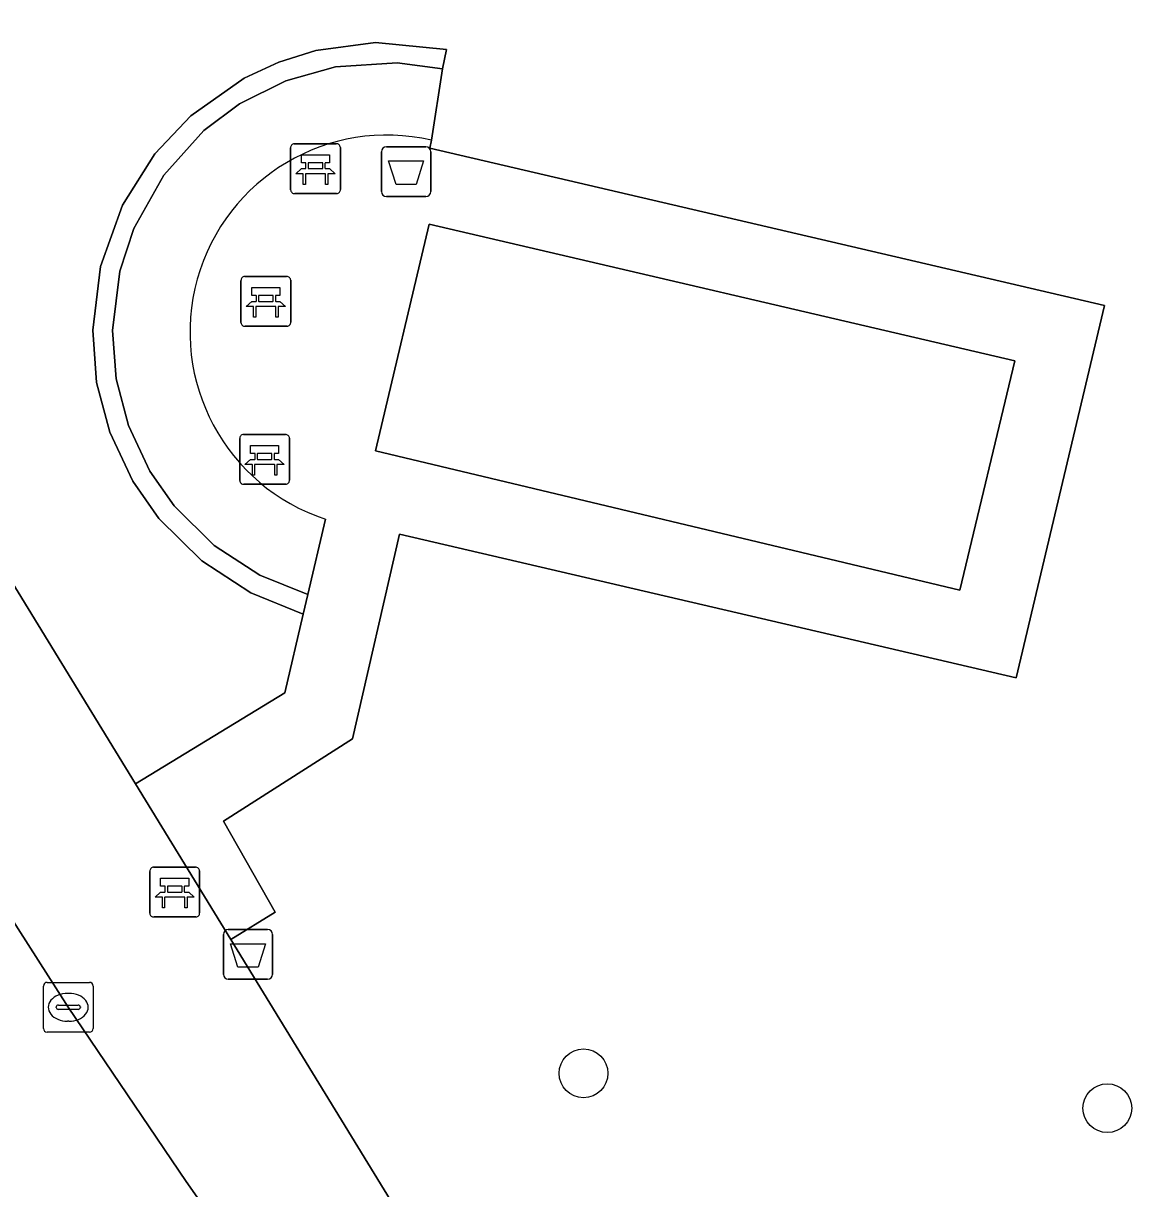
# Model space of a CAD drawing. Extents: x 159039 to 160102, y 381214 to 382524.
# Drawn here: x 159649.9 to 159672.15, y 382253.52 to 382276.93 of the extents above; entities that cross this region are included whole.
import ezdxf

# ---------------------------------------------------------------- set-up
doc = ezdxf.new("R2010")
doc.units = 0
for name, color, linetype in [('IMGEO_Afvalbak', 7, 'Continuous'), ('IMGEO_Bank', 7, 'Continuous'), ('IMGEO_Boom', 7, 'Continuous'), ('IMGEO_Groenvoorziening', 7, 'Continuous'), ('IMGEO_Haag', 7, 'Continuous'), ('IMGEO_Kolk', 7, 'Continuous'), ('IMGEO_Rijbaan_lokaal_open', 7, 'Continuous'), ('IMGEO_Terreindeel_halfverhard', 7, 'Continuous'), ('IMGEO_Voetpad_open', 7, 'Continuous')]:
    doc.layers.add(name, color=color, linetype=linetype)

msp = doc.modelspace()

# ---------------------------------------------------------------- linework, layer by layer
at = {"layer": 'IMGEO_Afvalbak'}
for p, q in [((159657.189, 382274.451), (159657.979, 382274.451)), ((159657.979, 382274.451), (159657.189, 382274.451)), ((159657.089, 382273.551), (159657.089, 382274.351)), ((159657.089, 382274.351), (159657.089, 382273.551)), ((159658.079, 382274.351), (159658.079, 382273.551)), ((159658.079, 382273.551), (159658.079, 382274.351)), ((159657.979, 382273.451), (159657.189, 382273.451)), ((159657.189, 382273.451), (159657.979, 382273.451)), ((159654.014, 382258.729), (159654.804, 382258.729)), ((159654.804, 382258.729), (159654.014, 382258.729)), ((159653.914, 382257.829), (159653.914, 382258.629)), ((159653.914, 382258.629), (159653.914, 382257.829)), ((159654.904, 382258.629), (159654.904, 382257.829)), ((159654.904, 382257.829), (159654.904, 382258.629)), ((159654.804, 382257.729), (159654.014, 382257.729)), ((159654.014, 382257.729), (159654.804, 382257.729))]:
    msp.add_line(p, q, dxfattribs=at)
for points in [[(159657.232, 382274.165), (159657.936, 382274.165), (159657.787, 382273.695), (159657.381, 382273.695), (159657.232, 382274.165)], [(159654.057, 382258.443), (159654.761, 382258.443), (159654.612, 382257.973), (159654.206, 382257.973), (159654.057, 382258.443)]]:
    msp.add_lwpolyline(points, dxfattribs=at)
for centre, start, end in [((159657.189, 382274.351), 90, 180), ((159657.189, 382274.351), 90, 180), ((159657.979, 382274.351), 0, 90), ((159657.979, 382274.351), 360, 90), ((159657.189, 382273.551), 180, 270), ((159657.189, 382273.551), 180, 270), ((159657.979, 382273.551), 270, 0), ((159657.979, 382273.551), 270, 0), ((159654.014, 382258.629), 90, 180), ((159654.014, 382258.629), 90, 180), ((159654.804, 382258.629), 0, 90), ((159654.804, 382258.629), 360, 90), ((159654.014, 382257.829), 180, 270), ((159654.014, 382257.829), 180, 270), ((159654.804, 382257.829), 270, 0), ((159654.804, 382257.829), 270, 0)]:
    msp.add_arc(centre, 0.1, start, end, dxfattribs=at)
at = {"layer": 'IMGEO_Bank'}
for p, q in [((159655.264, 382273.586), (159655.264, 382274.427)), ((159655.264, 382274.427), (159655.264, 382273.586)), ((159655.339, 382274.511), (159656.18, 382274.511)), ((159656.18, 382274.511), (159655.339, 382274.511)), ((159656.264, 382274.436), (159656.264, 382273.595)), ((159656.264, 382273.595), (159656.264, 382274.436)), ((159655.573, 382274.017), (159655.573, 382274.123)), ((159655.617, 382274.123), (159655.617, 382274.017)), ((159655.905, 382274.129), (159655.623, 382274.129)), ((159655.623, 382274.011), (159655.905, 382274.011)), ((159655.911, 382274.017), (159655.911, 382274.123)), ((159655.955, 382274.123), (159655.955, 382274.017)), ((159655.961, 382273.909), (159655.568, 382273.909)), ((159656.189, 382273.511), (159655.348, 382273.511)), ((159655.348, 382273.511), (159656.189, 382273.511)), ((159654.343, 382271.845), (159655.184, 382271.845)), ((159655.184, 382271.845), (159654.343, 382271.845)), ((159654.268, 382270.92), (159654.268, 382271.761)), ((159654.268, 382271.761), (159654.268, 382270.92)), ((159655.268, 382271.77), (159655.268, 382270.929)), ((159655.268, 382270.929), (159655.268, 382271.77)), ((159654.577, 382271.351), (159654.577, 382271.457)), ((159654.621, 382271.457), (159654.621, 382271.351)), ((159654.909, 382271.463), (159654.627, 382271.463)), ((159654.915, 382271.351), (159654.915, 382271.457)), ((159654.959, 382271.457), (159654.959, 382271.351)), ((159654.965, 382271.243), (159654.572, 382271.243)), ((159654.627, 382271.345), (159654.909, 382271.345)), ((159655.193, 382270.845), (159654.352, 382270.845)), ((159654.352, 382270.845), (159655.193, 382270.845)), ((159654.243, 382267.747), (159654.243, 382268.588)), ((159654.243, 382268.588), (159654.243, 382267.747)), ((159654.318, 382268.672), (159655.159, 382268.672)), ((159655.159, 382268.672), (159654.318, 382268.672)), ((159655.243, 382268.597), (159655.243, 382267.756)), ((159655.243, 382267.756), (159655.243, 382268.597)), ((159654.552, 382268.178), (159654.552, 382268.284)), ((159654.596, 382268.284), (159654.596, 382268.178)), ((159654.884, 382268.29), (159654.602, 382268.29)), ((159654.602, 382268.172), (159654.884, 382268.172)), ((159654.89, 382268.178), (159654.89, 382268.284)), ((159654.934, 382268.284), (159654.934, 382268.178)), ((159654.94, 382268.07), (159654.547, 382268.07)), ((159655.168, 382267.672), (159654.327, 382267.672)), ((159654.327, 382267.672), (159655.168, 382267.672)), ((159652.438, 382259.056), (159652.438, 382259.897)), ((159652.438, 382259.897), (159652.438, 382259.056)), ((159652.513, 382259.981), (159653.354, 382259.981)), ((159653.354, 382259.981), (159652.513, 382259.981)), ((159653.438, 382259.906), (159653.438, 382259.065)), ((159653.438, 382259.065), (159653.438, 382259.906)), ((159652.747, 382259.487), (159652.747, 382259.593)), ((159652.791, 382259.593), (159652.791, 382259.487)), ((159653.079, 382259.599), (159652.797, 382259.599)), ((159652.797, 382259.481), (159653.079, 382259.481)), ((159653.085, 382259.487), (159653.085, 382259.593)), ((159653.129, 382259.593), (159653.129, 382259.487)), ((159653.135, 382259.379), (159652.742, 382259.379)), ((159653.363, 382258.981), (159652.522, 382258.981)), ((159652.522, 382258.981), (159653.363, 382258.981))]:
    msp.add_line(p, q, dxfattribs=at)
for points in [[(159655.567, 382274.129), (159655.481, 382274.129), (159655.481, 382274.29), (159656.044, 382274.29), (159656.044, 382274.129), (159655.961, 382274.129)], [(159655.511, 382273.909), (159655.369, 382273.909), (159655.481, 382274.011), (159655.567, 382274.011)], [(159655.961, 382274.011), (159656.044, 382274.011), (159656.156, 382273.909), (159656.017, 382273.909)], [(159655.561, 382273.902), (159655.561, 382273.695), (159655.518, 382273.695), (159655.518, 382273.902)], [(159656.011, 382273.902), (159656.011, 382273.695), (159655.967, 382273.695), (159655.967, 382273.902)], [(159654.571, 382271.463), (159654.485, 382271.463), (159654.485, 382271.624), (159655.048, 382271.624), (159655.048, 382271.463), (159654.965, 382271.463)], [(159654.515, 382271.243), (159654.373, 382271.243), (159654.485, 382271.345), (159654.571, 382271.345)], [(159654.565, 382271.236), (159654.565, 382271.029), (159654.522, 382271.029), (159654.522, 382271.236)], [(159654.965, 382271.345), (159655.048, 382271.345), (159655.16, 382271.243), (159655.021, 382271.243)], [(159655.015, 382271.236), (159655.015, 382271.029), (159654.971, 382271.029), (159654.971, 382271.236)], [(159654.546, 382268.29), (159654.46, 382268.29), (159654.46, 382268.451), (159655.023, 382268.451), (159655.023, 382268.29), (159654.94, 382268.29)], [(159654.49, 382268.07), (159654.348, 382268.07), (159654.46, 382268.172), (159654.546, 382268.172)], [(159654.94, 382268.172), (159655.023, 382268.172), (159655.135, 382268.07), (159654.996, 382268.07)], [(159654.54, 382268.063), (159654.54, 382267.856), (159654.497, 382267.856), (159654.497, 382268.063)], [(159654.99, 382268.063), (159654.99, 382267.856), (159654.946, 382267.856), (159654.946, 382268.063)], [(159652.741, 382259.599), (159652.655, 382259.599), (159652.655, 382259.76), (159653.218, 382259.76), (159653.218, 382259.599), (159653.135, 382259.599)], [(159652.685, 382259.379), (159652.543, 382259.379), (159652.655, 382259.481), (159652.741, 382259.481)], [(159653.135, 382259.481), (159653.218, 382259.481), (159653.33, 382259.379), (159653.191, 382259.379)], [(159652.735, 382259.372), (159652.735, 382259.165), (159652.692, 382259.165), (159652.692, 382259.372)], [(159653.185, 382259.372), (159653.185, 382259.165), (159653.141, 382259.165), (159653.141, 382259.372)]]:
    msp.add_lwpolyline(points, dxfattribs=at)
for centre, radius, start, end in [((159655.342, 382274.433), 0.0779, 92.4484, 184.2845), ((159655.342, 382274.433), 0.0779, 92.4484, 184.2845), ((159656.186, 382274.433), 0.0779, 2.4484, 94.2845), ((159656.186, 382274.433), 0.0779, 2.4484, 94.2845), ((159655.566, 382274.122), 0.00671, 2.8957, 87.1043), ((159655.566, 382274.018), 0.00671, 272.8957, 357.1043), ((159655.623, 382274.122), 0.00671, 92.8957, 177.1043), ((159655.623, 382274.018), 0.00671, 182.8957, 267.1043), ((159655.905, 382274.122), 0.00671, 2.8957, 87.1043), ((159655.905, 382274.018), 0.00671, 272.8957, 357.1043), ((159655.962, 382274.122), 0.00671, 92.8957, 177.1043), ((159655.962, 382274.018), 0.00671, 182.8957, 267.1043), ((159655.511, 382273.902), 0.00671, 2.8957, 87.1043), ((159655.568, 382273.902), 0.00671, 92.8957, 177.1043), ((159655.96, 382273.902), 0.00671, 2.8957, 87.1043), ((159656.017, 382273.902), 0.00671, 92.8957, 177.1043), ((159655.342, 382273.589), 0.0779, 182.4484, 274.2845), ((159655.342, 382273.589), 0.0779, 182.4484, 274.2845), ((159656.186, 382273.589), 0.0779, 272.4484, 4.2845), ((159656.186, 382273.589), 0.0779, 272.4484, 4.2845), ((159654.346, 382271.767), 0.0779, 92.4484, 184.2845), ((159654.346, 382271.767), 0.0779, 92.4484, 184.2845), ((159655.19, 382271.767), 0.0779, 2.4484, 94.2845), ((159655.19, 382271.767), 0.0779, 2.4484, 94.2845), ((159654.57, 382271.456), 0.00671, 2.8957, 87.1043), ((159654.57, 382271.352), 0.00671, 272.8957, 357.1043), ((159654.627, 382271.456), 0.00671, 92.8957, 177.1043), ((159654.627, 382271.352), 0.00671, 182.8957, 267.1043), ((159654.909, 382271.456), 0.00671, 2.8957, 87.1043), ((159654.909, 382271.352), 0.00671, 272.8957, 357.1043), ((159654.966, 382271.456), 0.00671, 92.8957, 177.1043), ((159654.966, 382271.352), 0.00671, 182.8957, 267.1043), ((159654.515, 382271.236), 0.00671, 2.8957, 87.1043), ((159654.572, 382271.236), 0.00671, 92.8957, 177.1043), ((159654.964, 382271.236), 0.00671, 2.8957, 87.1043), ((159655.021, 382271.236), 0.00671, 92.8957, 177.1043), ((159654.346, 382270.923), 0.0779, 182.4484, 274.2845), ((159654.346, 382270.923), 0.0779, 182.4484, 274.2845), ((159655.19, 382270.923), 0.0779, 272.4484, 4.2845), ((159655.19, 382270.923), 0.0779, 272.4484, 4.2845), ((159654.321, 382268.594), 0.0779, 92.4484, 184.2845), ((159654.321, 382268.594), 0.0779, 92.4484, 184.2845), ((159655.165, 382268.594), 0.0779, 2.4484, 94.2845), ((159655.165, 382268.594), 0.0779, 2.4484, 94.2845), ((159654.545, 382268.283), 0.00671, 2.8957, 87.1043), ((159654.545, 382268.179), 0.00671, 272.8957, 357.1043), ((159654.602, 382268.283), 0.00671, 92.8957, 177.1043), ((159654.602, 382268.179), 0.00671, 182.8957, 267.1043), ((159654.884, 382268.283), 0.00671, 2.8957, 87.1043), ((159654.884, 382268.179), 0.00671, 272.8957, 357.1043), ((159654.941, 382268.283), 0.00671, 92.8957, 177.1043), ((159654.941, 382268.179), 0.00671, 182.8957, 267.1043), ((159654.49, 382268.063), 0.00671, 2.8957, 87.1043), ((159654.547, 382268.063), 0.00671, 92.8957, 177.1043), ((159654.939, 382268.063), 0.00671, 2.8957, 87.1043), ((159654.996, 382268.063), 0.00671, 92.8957, 177.1043), ((159654.321, 382267.75), 0.0779, 182.4484, 274.2845), ((159654.321, 382267.75), 0.0779, 182.4484, 274.2845), ((159655.165, 382267.75), 0.0779, 272.4484, 4.2845), ((159655.165, 382267.75), 0.0779, 272.4484, 4.2845), ((159652.516, 382259.903), 0.0779, 92.4484, 184.2845), ((159652.516, 382259.903), 0.0779, 92.4484, 184.2845), ((159653.36, 382259.903), 0.0779, 2.4484, 94.2845), ((159653.36, 382259.903), 0.0779, 2.4484, 94.2845), ((159652.74, 382259.592), 0.00671, 2.8957, 87.1043), ((159652.74, 382259.488), 0.00671, 272.8957, 357.1043), ((159652.797, 382259.592), 0.00671, 92.8957, 177.1043), ((159652.797, 382259.488), 0.00671, 182.8957, 267.1043), ((159653.079, 382259.592), 0.00671, 2.8957, 87.1043), ((159653.079, 382259.488), 0.00671, 272.8957, 357.1043), ((159653.136, 382259.592), 0.00671, 92.8957, 177.1043), ((159653.136, 382259.488), 0.00671, 182.8957, 267.1043), ((159652.685, 382259.372), 0.00671, 2.8957, 87.1043), ((159652.742, 382259.372), 0.00671, 92.8957, 177.1043), ((159653.134, 382259.372), 0.00671, 2.8957, 87.1043), ((159653.191, 382259.372), 0.00671, 92.8957, 177.1043), ((159652.516, 382259.059), 0.0779, 182.4484, 274.2845), ((159652.516, 382259.059), 0.0779, 182.4484, 274.2845), ((159653.36, 382259.059), 0.0779, 272.4484, 4.2845), ((159653.36, 382259.059), 0.0779, 272.4484, 4.2845)]:
    msp.add_arc(centre, radius, start, end, dxfattribs=at)
at = {"layer": 'IMGEO_Boom'}
for centre in [(159661.146, 382255.841), (159671.663, 382255.141)]:
    msp.add_circle(centre, 0.489, dxfattribs=at)
at = {"layer": 'IMGEO_Groenvoorziening'}
for points in [[(159643.124, 382276.398), (159652.15, 382261.656), (159655.148, 382263.485), (159655.519, 382265.062), (159654.465, 382265.493), (159653.485, 382266.131), (159652.618, 382266.983), (159652.096, 382267.733), (159651.635, 382268.718), (159651.37, 382269.719), (159651.291, 382270.769), (159651.446, 382272.043), (159651.889, 382273.276), (159652.539, 382274.31), (159653.258, 382275.073), (159654.33, 382275.827), (159655.025, 382276.151), (159655.774, 382276.383), (159656.967, 382276.544), (159658.397, 382276.406), (159658.315, 382276.015), (159658.092, 382274.583), (159658.058, 382274.425), (159671.608, 382271.262), (159669.836, 382263.783), (159657.449, 382266.67), (159656.509, 382262.559), (159653.916, 382260.903), (159654.952, 382259.081), (159654.065, 382258.528), (159664.009, 382242.287)], [(159658.092, 382274.583), (159658.315, 382276.015), (159657.406, 382276.137), (159656.168, 382276.058), (159655.172, 382275.778), (159654.241, 382275.311), (159653.525, 382274.775), (159652.717, 382273.881), (159652.116, 382272.81), (159651.836, 382271.951), (159651.691, 382270.763), (159651.764, 382269.787), (159652.011, 382268.855), (159652.44, 382267.937), (159652.927, 382267.237), (159653.733, 382266.445), (159654.647, 382265.849), (159655.611, 382265.455), (159655.968, 382266.97)]]:
    msp.add_lwpolyline(points, dxfattribs=at)
msp.add_lwpolyline([(159655.611, 382265.455), (159654.647, 382265.849), (159653.733, 382266.445), (159652.927, 382267.237), (159652.44, 382267.937), (159652.011, 382268.855), (159651.764, 382269.787), (159651.691, 382270.763), (159651.836, 382271.951), (159652.116, 382272.81), (159652.717, 382273.881), (159653.525, 382274.775), (159654.241, 382275.311), (159655.172, 382275.778), (159656.168, 382276.058), (159657.406, 382276.137), (159658.315, 382276.015), (159658.397, 382276.406), (159656.967, 382276.544), (159655.774, 382276.383), (159655.025, 382276.151), (159654.33, 382275.827), (159653.258, 382275.073), (159652.539, 382274.31), (159651.889, 382273.276), (159651.446, 382272.043), (159651.291, 382270.769), (159651.37, 382269.719), (159651.635, 382268.718), (159652.096, 382267.733), (159652.618, 382266.983), (159653.485, 382266.131), (159654.465, 382265.493), (159655.519, 382265.062)], close=True, dxfattribs=at)
msp.add_arc((159657.201, 382270.729), 3.956, 76.9877, 251.8345, dxfattribs=at)
at = {"layer": 'IMGEO_Haag'}
msp.add_lwpolyline([(159655.611, 382265.455), (159654.647, 382265.849), (159653.733, 382266.445), (159652.927, 382267.237), (159652.44, 382267.937), (159652.011, 382268.855), (159651.764, 382269.787), (159651.691, 382270.763), (159651.836, 382271.951), (159652.116, 382272.81), (159652.717, 382273.881), (159653.525, 382274.775), (159654.241, 382275.311), (159655.172, 382275.778), (159656.168, 382276.058), (159657.406, 382276.137), (159658.315, 382276.015), (159658.397, 382276.406), (159656.967, 382276.544), (159655.774, 382276.383), (159655.025, 382276.151), (159654.33, 382275.827), (159653.258, 382275.073), (159652.539, 382274.31), (159651.889, 382273.276), (159651.446, 382272.043), (159651.291, 382270.769), (159651.37, 382269.719), (159651.635, 382268.718), (159652.096, 382267.733), (159652.618, 382266.983), (159653.485, 382266.131), (159654.465, 382265.493), (159655.519, 382265.062)], close=True, dxfattribs=at)
at = {"layer": 'IMGEO_Kolk'}
for p, q in [((159650.3, 382256.742), (159650.3, 382257.594)), ((159650.375, 382257.668), (159651.227, 382257.668)), ((159651.301, 382257.594), (159651.301, 382256.742)), ((159650.788, 382257.448), (159650.813, 382257.448)), ((159650.559, 382257.162), (159650.559, 382257.174)), ((159650.997, 382257.125), (159650.599, 382257.125)), ((159650.602, 382257.211), (159651, 382257.211)), ((159651.043, 382257.174), (159651.043, 382257.162)), ((159650.811, 382256.888), (159650.786, 382256.888)), ((159651.227, 382256.668), (159650.375, 382256.668))]:
    msp.add_line(p, q, dxfattribs=at)
for points in [[(159650.3, 382256.742), (159650.3, 382257.594)], [(159650.375, 382257.668), (159651.227, 382257.668)], [(159651.301, 382257.594), (159651.301, 382256.742)], [(159651.227, 382256.668), (159650.375, 382256.668)]]:
    msp.add_lwpolyline(points, dxfattribs=at)
for centre, radius, start, end in [((159650.377, 382257.592), 0.0765, 91.552, 178.448), ((159650.377, 382257.592), 0.0765, 91.552, 178.448), ((159651.225, 382257.592), 0.0765, 1.552, 88.448), ((159651.225, 382257.592), 0.0765, 1.552, 88.448), ((159650.599, 382257.171), 0.0403, 85.8775, 175.7526), ((159650.596, 382257.161), 0.0366, 178.938, 274.7102), ((159651, 382257.168), 0.043, 264.8664, 352.4533), ((159651.004, 382257.173), 0.0386, 1.7309, 96.639), ((159650.377, 382256.744), 0.0765, 181.552, 268.448), ((159650.377, 382256.744), 0.0765, 181.552, 268.448), ((159651.225, 382256.744), 0.0765, 271.552, 358.448), ((159651.225, 382256.744), 0.0765, 271.552, 358.448)]:
    msp.add_arc(centre, radius, start, end, dxfattribs=at)
for centre, major_axis, ratio, start_param, end_param in [((159650.787, 382257.168), (-0.387, 0.002), 0.722429, 4.712389, 7.853982), ((159650.812, 382257.168), (-0.39, 0.002), 0.717154, 1.570796, 4.712389)]:
    msp.add_ellipse(centre, major_axis=major_axis, ratio=ratio, start_param=start_param, end_param=end_param, dxfattribs=at)
at = {"layer": 'IMGEO_Rijbaan_lokaal_open'}
msp.add_lwpolyline([(159636.667, 382267.254), (159637.024, 382266.68), (159637.604, 382265.771), (159642.272, 382258.319), (159642.929, 382257.273), (159647.802, 382249.883), (159648.42, 382248.958), (159656.34, 382237.799), (159656.988, 382236.892), (159662.413, 382240.787), (159657.78, 382247.099), (159653.17, 382253.668), (159650.801, 382257.168), (159649.593, 382259.06), (159640.852, 382273.028)], dxfattribs=at)
at = {"layer": 'IMGEO_Terreindeel_halfverhard'}
msp.add_lwpolyline([(159658.044, 382272.899), (159656.972, 382268.342), (159668.705, 382265.546), (159669.803, 382270.149)], close=True, dxfattribs=at)
at = {"layer": 'IMGEO_Voetpad_open'}
for points in [[(159664.009, 382242.287), (159654.065, 382258.528), (159652.15, 382261.656), (159643.124, 382276.398), (159671.945, 382294.196)], [(159657.449, 382266.67), (159669.836, 382263.783), (159671.608, 382271.262), (159658.058, 382274.425), (159658.092, 382274.583)], [(159640.852, 382273.028), (159649.593, 382259.06), (159650.801, 382257.168), (159653.17, 382253.668), (159657.78, 382247.099), (159662.413, 382240.787), (159665.552, 382236.542)], [(159655.968, 382266.97), (159655.611, 382265.455), (159655.519, 382265.062), (159655.148, 382263.485), (159652.15, 382261.656), (159654.065, 382258.528), (159654.952, 382259.081), (159653.916, 382260.903), (159656.509, 382262.559), (159657.449, 382266.67)]]:
    msp.add_lwpolyline(points, dxfattribs=at)
msp.add_lwpolyline([(159656.972, 382268.342), (159658.044, 382272.899), (159669.803, 382270.149), (159668.705, 382265.546)], close=True, dxfattribs=at)
msp.add_arc((159657.201, 382270.729), 3.956, 76.9877, 251.8345, dxfattribs=at)

doc.saveas('drawing.dxf')
